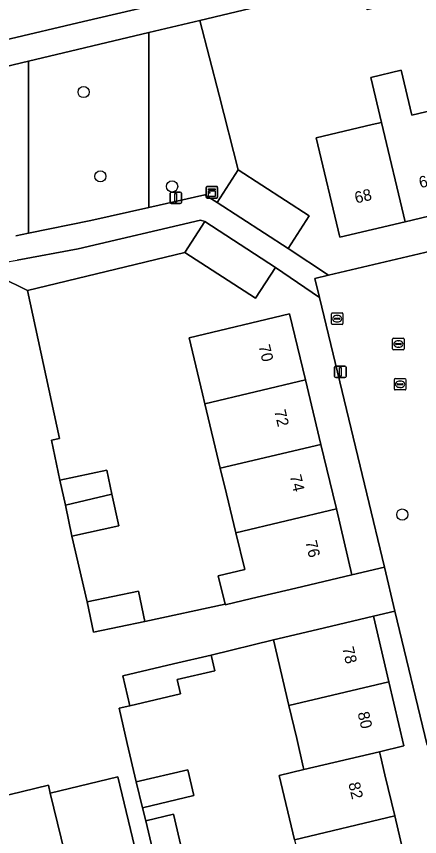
# Model space of a CAD drawing. Extents: x 158031 to 159244, y 380104 to 381214.
# Drawn here: x 158823.4 to 158858.5, y 380970.2 to 381041.5 of the extents above; entities that cross this region are included whole.
import ezdxf

# ---------------------------------------------------------------- set-up
doc = ezdxf.new("R2010")
doc.units = 0
for name, color, linetype in [('IMGEO_Boom', 7, 'Continuous'), ('IMGEO_Erf', 7, 'Continuous'), ('IMGEO_Fietspad_gesloten', 7, 'Continuous'), ('IMGEO_Groenvoorziening', 7, 'Continuous'), ('IMGEO_Kast', 7, 'Continuous'), ('IMGEO_Kolk', 7, 'Continuous'), ('IMGEO_Lichtmast', 7, 'Continuous'), ('IMGEO_Pand', 7, 'Continuous'), ('IMGEO_Pand_nummerreeks', 7, 'Continuous'), ('IMGEO_Rijbaan_lokaal_open', 7, 'Continuous'), ('IMGEO_Rioolput', 7, 'Continuous'), ('IMGEO_Voetpad_open', 7, 'Continuous')]:
    doc.layers.add(name, color=color, linetype=linetype)

msp = doc.modelspace()

# ---------------------------------------------------------------- linework, layer by layer
at = {"layer": 'IMGEO_Boom'}
for centre in [(158829.24, 381034.944), (158830.697, 381027.615), (158836.94, 381026.74), (158856.97, 380998.213)]:
    msp.add_circle(centre, 0.489, dxfattribs=at)
at = {"layer": 'IMGEO_Erf'}
for points in [[(158863.031, 381044.247), (158858.47, 381043.163), (158853.919, 381042.081), (158853.335, 381044.535), (158839.363, 381041.176), (158841.026, 381034.676), (158842.688, 381028.176), (158848.863, 381024.172), (158847.026, 381021.339), (158850.555, 381019.022), (158868.803, 381023.305)], [(158862.785, 381024.995), (158857.216, 381023.671), (158851.532, 381022.32), (158849.479, 381030.953), (158854.344, 381032.11), (158855.166, 381032.305), (158854.238, 381036.215), (158856.863, 381036.839), (158857.791, 381032.929), (158860.735, 381033.629)], [(158865.857, 380957.458), (158860.87, 380978.589), (158859.137, 380978.158), (158856.33, 380989.822), (158854.453, 380989.379), (158855.799, 380983.676), (158857.116, 380978.093), (158854.989, 380977.591), (158855.076, 380977.223), (158855.459, 380975.599), (158856.307, 380972.007), (158857.625, 380966.423)], [(158847.584, 380969.947), (158846.267, 380975.531), (158848.415, 380976.038), (158848.357, 380976.286), (158847.779, 380978.737), (158847.098, 380981.623), (158845.753, 380987.328), (158840.351, 380985.998), (158840.67, 380984.637), (158837.383, 380983.866), (158837.674, 380982.623), (158833.255, 380981.588), (158832.322, 380981.37), (158833.041, 380978.304), (158833.824, 380974.963), (158838.308, 380976.014), (158838.832, 380973.776), (158834.349, 380972.725), (158834.66, 380971.599), (158837.051, 380972.16), (158838.095, 380967.706)], [(158828.226, 380959.903), (158833.904, 380961.237), (158833.512, 380962.906), (158835.134, 380963.287), (158833.873, 380968.529), (158827.994, 380967.114), (158827.91, 380967.463), (158826.336, 380973.999), (158826.173, 380974.676), (158821.624, 380973.597), (158821.595, 380973.711), (158819.257, 380973.119), (158814.787, 380971.988), (158814.097, 380974.71), (158811.982, 380974.21), (158812.543, 380971.835), (158808.065, 380970.776), (158803.459, 380969.687), (158802.898, 380972.063), (158795.857, 380970.398), (158802.054, 380944.373)]]:
    msp.add_lwpolyline(points, dxfattribs=at)
msp.add_lwpolyline([(158839.785, 381007.845), (158839.576, 381008.713), (158838.42, 381013.577), (158847.159, 381015.654), (158848.537, 381009.928), (158849.888, 381004.317), (158850.927, 381000), (158851.233, 380998.704), (158852.586, 380992.969), (158855.412, 380993.636), (158853.881, 381000), (158849.772, 381017.077), (158845.931, 381019.704), (158844.184, 381017.01), (158838.036, 381020.997), (158824.368, 381017.691), (158827.129, 381004.817), (158826.44, 381004.669), (158827.183, 381001.205), (158831.256, 381002.08), (158831.705, 380999.988), (158832.299, 380997.221), (158828.226, 380996.347), (158829.55, 380990.626), (158834.014, 380991.547), (158834.557, 380988.912), (158841.546, 380990.413), (158840.948, 380992.892), (158843.254, 380993.436), (158842.487, 380996.623), (158841.674, 381000), (158841.136, 381002.234)], close=True, dxfattribs=at)
at = {"layer": 'IMGEO_Fietspad_gesloten'}
msp.add_lwpolyline([(158792.374, 381032.26), (158815.447, 381037.819), (158829.239, 381041.064), (158841.097, 381043.872)], dxfattribs=at)
at = {"layer": 'IMGEO_Groenvoorziening'}
for points in [[(158840.851, 381025.344), (158842.688, 381028.176), (158841.026, 381034.676), (158839.363, 381041.176), (158834.924, 381040.12), (158834.924, 381024.916), (158839.777, 381026.019)], [(158834.924, 381024.916), (158834.924, 381040.12), (158824.438, 381037.625), (158824.438, 381022.664), (158829.865, 381023.766)]]:
    msp.add_lwpolyline(points, close=True, dxfattribs=at)
for points in [[(158823.334, 381022.44), (158824.438, 381022.664), (158824.438, 381037.625), (158814.491, 381035.258), (158814.491, 381021.546), (158818.151, 381021.811)], [(158838.036, 381020.997), (158839.783, 381023.691), (158839.42, 381023.809), (158828.768, 381021.324), (158823.445, 381020.337)], [(158818.094, 381019.729), (158811.929, 381019.172), (158812.369, 381017.554), (158816.249, 381018.477), (158816.453, 381017.621), (158822.006, 381018.848), (158824.368, 381017.691), (158838.036, 381020.997)]]:
    msp.add_lwpolyline(points, dxfattribs=at)
msp.add_arc((158817.787, 381046.281), 26.554, 270.66226, 282.30244, dxfattribs=at)
at = {"layer": 'IMGEO_Kast'}
for p, q in [((158839.903, 381025.804), (158839.903, 381026.645)), ((158839.903, 381026.645), (158839.903, 381025.804)), ((158839.978, 381026.729), (158840.819, 381026.729)), ((158840.819, 381026.729), (158839.978, 381026.729)), ((158840.903, 381026.654), (158840.903, 381025.813)), ((158840.903, 381025.813), (158840.903, 381026.654)), ((158840.828, 381025.729), (158839.987, 381025.729)), ((158839.987, 381025.729), (158840.828, 381025.729))]:
    msp.add_line(p, q, dxfattribs=at)
for points in [[(158840.098, 381026.519), (158840.698, 381026.519), (158840.698, 381026.434), (158840.098, 381026.434), (158840.098, 381026.519)], [(158840.098, 381026.344), (158840.698, 381026.344), (158840.698, 381025.855), (158840.098, 381025.855), (158840.098, 381026.344)]]:
    msp.add_lwpolyline(points, dxfattribs=at)
msp.add_circle((158840.182, 381026.193), 0.0377, dxfattribs=at)
for centre, start, end in [((158839.981, 381026.651), 92.4484, 184.28452), ((158839.981, 381026.651), 92.4484, 184.28452), ((158840.825, 381026.651), 2.4484, 94.28452), ((158840.825, 381026.651), 2.4484, 94.28452), ((158839.981, 381025.807), 182.4484, 274.28452), ((158839.981, 381025.807), 182.4484, 274.28452), ((158840.825, 381025.807), 272.4484, 4.28452), ((158840.825, 381025.807), 272.4484, 4.28452)]:
    msp.add_arc(centre, 0.0779, start, end, dxfattribs=at)
at = {"layer": 'IMGEO_Kolk'}
for p, q in [((158850.804, 381014.809), (158850.804, 381015.661)), ((158850.879, 381015.735), (158851.731, 381015.735)), ((158851.063, 381015.229), (158851.063, 381015.241)), ((158851.501, 381015.192), (158851.103, 381015.192)), ((158851.106, 381015.278), (158851.504, 381015.278)), ((158851.292, 381015.515), (158851.317, 381015.515)), ((158851.547, 381015.241), (158851.547, 381015.229)), ((158851.805, 381015.661), (158851.805, 381014.809)), ((158851.731, 381014.735), (158850.879, 381014.735)), ((158851.315, 381014.955), (158851.29, 381014.955)), ((158856.278, 381009.116), (158856.278, 381009.968)), ((158856.353, 381010.042), (158857.205, 381010.042)), ((158856.537, 381009.536), (158856.537, 381009.548)), ((158856.975, 381009.499), (158856.577, 381009.499)), ((158856.58, 381009.585), (158856.978, 381009.585)), ((158856.766, 381009.822), (158856.791, 381009.822)), ((158857.021, 381009.548), (158857.021, 381009.536)), ((158857.279, 381009.968), (158857.279, 381009.116)), ((158857.205, 381009.042), (158856.353, 381009.042)), ((158856.789, 381009.262), (158856.764, 381009.262))]:
    msp.add_line(p, q, dxfattribs=at)
for points in [[(158850.804, 381014.809), (158850.804, 381015.661)], [(158850.879, 381015.735), (158851.731, 381015.735)], [(158851.805, 381015.661), (158851.805, 381014.809)], [(158851.731, 381014.735), (158850.879, 381014.735)], [(158856.278, 381009.116), (158856.278, 381009.968)], [(158856.353, 381010.042), (158857.205, 381010.042)], [(158857.279, 381009.968), (158857.279, 381009.116)], [(158857.205, 381009.042), (158856.353, 381009.042)]]:
    msp.add_lwpolyline(points, dxfattribs=at)
for centre, radius, start, end in [((158850.881, 381015.659), 0.0765, 91.55205, 178.44795), ((158850.881, 381015.659), 0.0765, 91.55205, 178.44795), ((158851.103, 381015.238), 0.0403, 85.87752, 175.75265), ((158851.1, 381015.228), 0.0366, 178.93798, 274.71019), ((158851.504, 381015.235), 0.043, 264.86636, 352.45326), ((158851.508, 381015.24), 0.0386, 1.73085, 96.63898), ((158851.729, 381015.659), 0.0765, 1.55205, 88.44795), ((158851.729, 381015.659), 0.0765, 1.55205, 88.44795), ((158850.881, 381014.811), 0.0765, 181.55205, 268.44795), ((158850.881, 381014.811), 0.0765, 181.55205, 268.44795), ((158851.729, 381014.811), 0.0765, 271.55205, 358.44795), ((158851.729, 381014.811), 0.0765, 271.55205, 358.44795), ((158856.355, 381009.966), 0.0765, 91.55205, 178.44795), ((158856.355, 381009.966), 0.0765, 91.55205, 178.44795), ((158856.577, 381009.545), 0.0403, 85.87752, 175.75265), ((158856.574, 381009.535), 0.0366, 178.93798, 274.71019), ((158856.978, 381009.542), 0.043, 264.86636, 352.45326), ((158856.982, 381009.547), 0.0386, 1.73085, 96.63898), ((158857.203, 381009.966), 0.0765, 1.55205, 88.44795), ((158857.203, 381009.966), 0.0765, 1.55205, 88.44795), ((158856.355, 381009.118), 0.0765, 181.55205, 268.44795), ((158856.355, 381009.118), 0.0765, 181.55205, 268.44795), ((158857.203, 381009.118), 0.0765, 271.55205, 358.44795), ((158857.203, 381009.118), 0.0765, 271.55205, 358.44795)]:
    msp.add_arc(centre, radius, start, end, dxfattribs=at)
for centre, major_axis, ratio, start_param, end_param in [((158851.291, 381015.235), (-0.387, 0.002), 0.722429, 4.712389, 7.853982), ((158851.316, 381015.235), (-0.39, 0.002), 0.717154, 1.570796, 4.712389), ((158856.765, 381009.542), (-0.387, 0.002), 0.722429, 4.712389, 7.853982), ((158856.79, 381009.542), (-0.39, 0.002), 0.717154, 1.570796, 4.712389)]:
    msp.add_ellipse(centre, major_axis=major_axis, ratio=ratio, start_param=start_param, end_param=end_param, dxfattribs=at)
at = {"layer": 'IMGEO_Lichtmast'}
for p, q in [((158836.763, 381025.352), (158836.763, 381026.152)), ((158836.763, 381026.152), (158836.763, 381025.352)), ((158836.863, 381026.252), (158837.653, 381026.252)), ((158837.653, 381026.252), (158836.863, 381026.252)), ((158837.753, 381026.152), (158837.753, 381025.352)), ((158837.753, 381025.352), (158837.753, 381026.152)), ((158837.653, 381025.252), (158836.863, 381025.252)), ((158836.863, 381025.252), (158837.653, 381025.252)), ((158851.082, 381010.216), (158851.082, 381011.016)), ((158851.082, 381011.016), (158851.082, 381010.216)), ((158851.182, 381011.116), (158851.972, 381011.116)), ((158851.972, 381011.116), (158851.182, 381011.116)), ((158852.072, 381011.016), (158852.072, 381010.216)), ((158852.072, 381010.216), (158852.072, 381011.016)), ((158851.972, 381010.116), (158851.182, 381010.116)), ((158851.182, 381010.116), (158851.972, 381010.116))]:
    msp.add_line(p, q, dxfattribs=at)
for points in [[(158837.183, 381026.127), (158837.333, 381026.127), (158837.333, 381025.377), (158837.183, 381025.377), (158837.183, 381026.127)], [(158851.502, 381010.991), (158851.652, 381010.991), (158851.652, 381010.241), (158851.502, 381010.241), (158851.502, 381010.991)]]:
    msp.add_lwpolyline(points, dxfattribs=at)
for centre, start, end in [((158836.863, 381026.152), 90, 180), ((158836.863, 381026.152), 90, 180), ((158837.653, 381026.152), 0, 90), ((158837.653, 381026.152), 360, 90), ((158836.863, 381025.352), 180, 270), ((158836.863, 381025.352), 180, 270), ((158837.653, 381025.352), 270, 0), ((158837.653, 381025.352), 270, 0), ((158851.182, 381011.016), 90, 180), ((158851.182, 381011.016), 90, 180), ((158851.972, 381011.016), 0, 90), ((158851.972, 381011.016), 360, 90), ((158851.182, 381010.216), 180, 270), ((158851.182, 381010.216), 180, 270), ((158851.972, 381010.216), 270, 0), ((158851.972, 381010.216), 270, 0)]:
    msp.add_arc(centre, 0.1, start, end, dxfattribs=at)
at = {"layer": 'IMGEO_Pand'}
for points in [[(158860.735, 381033.629), (158857.791, 381032.929), (158856.863, 381036.839), (158854.238, 381036.215), (158855.166, 381032.305), (158857.216, 381023.671), (158862.785, 381024.995)], [(158855.166, 381032.305), (158854.344, 381032.11), (158849.479, 381030.953), (158851.532, 381022.32), (158857.216, 381023.671)], [(158847.026, 381021.339), (158848.863, 381024.172), (158842.688, 381028.176), (158840.851, 381025.344)], [(158838.036, 381020.997), (158844.184, 381017.01), (158845.931, 381019.704), (158839.783, 381023.691)], [(158839.785, 381007.845), (158848.537, 381009.928), (158847.159, 381015.654), (158838.42, 381013.577), (158839.576, 381008.713)], [(158841.136, 381002.234), (158849.888, 381004.317), (158848.537, 381009.928), (158839.785, 381007.845)], [(158841.136, 381002.234), (158841.674, 381000), (158842.487, 380996.623), (158851.233, 380998.704), (158850.927, 381000), (158849.888, 381004.317)], [(158831.705, 380999.988), (158831.256, 381002.08), (158827.183, 381001.205), (158827.651, 380999.023)], [(158831.705, 380999.988), (158827.651, 380999.023), (158828.226, 380996.347), (158832.299, 380997.221)], [(158851.233, 380998.704), (158842.487, 380996.623), (158843.254, 380993.436), (158840.948, 380992.892), (158841.546, 380990.413), (158841.557, 380990.366), (158843.862, 380990.91), (158847.72, 380991.821), (158852.586, 380992.969)], [(158829.55, 380990.626), (158830.093, 380987.992), (158834.557, 380988.912), (158834.014, 380991.547)], [(158855.799, 380983.676), (158854.453, 380989.379), (158849.587, 380988.231), (158845.753, 380987.328), (158847.098, 380981.623)], [(158837.383, 380983.866), (158840.67, 380984.637), (158840.351, 380985.998), (158837.064, 380985.227), (158832.645, 380984.191), (158833.255, 380981.588), (158837.674, 380982.623)], [(158855.799, 380983.676), (158847.098, 380981.623), (158847.779, 380978.737), (158848.357, 380976.286), (158848.415, 380976.038), (158854.989, 380977.591), (158857.116, 380978.093)], [(158854.989, 380977.591), (158848.415, 380976.038), (158846.267, 380975.531), (158847.584, 380969.947), (158856.307, 380972.007), (158855.459, 380975.599), (158855.076, 380977.223)], [(158833.824, 380974.963), (158834.349, 380972.725), (158838.832, 380973.776), (158838.308, 380976.014)], [(158826.336, 380973.999), (158827.91, 380967.463), (158827.994, 380967.114), (158833.873, 380968.529), (158832.216, 380975.414)], [(158834.66, 380971.599), (158835.705, 380967.142), (158838.095, 380967.706), (158837.051, 380972.16)], [(158847.584, 380969.947), (158848.902, 380964.364), (158857.625, 380966.423), (158856.307, 380972.007)]]:
    msp.add_lwpolyline(points, close=True, dxfattribs=at)
at = {"layer": 'IMGEO_Rijbaan_lokaal_open'}
msp.add_lwpolyline([(158868.803, 381023.305), (158850.555, 381019.022), (158849.371, 381018.744), (158849.772, 381017.077), (158853.881, 381000), (158855.412, 380993.636), (158856.33, 380989.822), (158859.137, 380978.158)], dxfattribs=at)
at = {"layer": 'IMGEO_Rioolput'}
for p, q in [((158856.131, 381012.615), (158856.131, 381013.467)), ((158856.206, 381013.541), (158857.058, 381013.541)), ((158856.39, 381013.035), (158856.39, 381013.047)), ((158856.433, 381013.084), (158856.831, 381013.084)), ((158856.619, 381013.321), (158856.644, 381013.321)), ((158856.874, 381013.047), (158856.874, 381013.035)), ((158857.132, 381013.467), (158857.132, 381012.615)), ((158857.058, 381012.541), (158856.206, 381012.541)), ((158856.828, 381012.998), (158856.43, 381012.998)), ((158856.642, 381012.761), (158856.617, 381012.761))]:
    msp.add_line(p, q, dxfattribs=at)
for points in [[(158856.131, 381012.615), (158856.131, 381013.467)], [(158856.206, 381013.541), (158857.058, 381013.541)], [(158857.132, 381013.467), (158857.132, 381012.615)], [(158857.058, 381012.541), (158856.206, 381012.541)]]:
    msp.add_lwpolyline(points, dxfattribs=at)
for centre, radius, start, end in [((158856.208, 381013.465), 0.0765, 91.55205, 178.44795), ((158856.208, 381013.465), 0.0765, 91.55205, 178.44795), ((158856.43, 381013.044), 0.0403, 85.87752, 175.75265), ((158856.427, 381013.034), 0.0366, 178.93798, 274.71019), ((158856.831, 381013.041), 0.043, 264.86636, 352.45326), ((158856.835, 381013.046), 0.0386, 1.73085, 96.63898), ((158857.056, 381013.465), 0.0765, 1.55205, 88.44795), ((158857.056, 381013.465), 0.0765, 1.55205, 88.44795), ((158856.208, 381012.617), 0.0765, 181.55205, 268.44795), ((158856.208, 381012.617), 0.0765, 181.55205, 268.44795), ((158857.056, 381012.617), 0.0765, 271.55205, 358.44795), ((158857.056, 381012.617), 0.0765, 271.55205, 358.44795)]:
    msp.add_arc(centre, radius, start, end, dxfattribs=at)
for centre, major_axis, ratio, start_param, end_param in [((158856.618, 381013.041), (-0.387, 0.002), 0.722429, 4.712389, 7.853982), ((158856.643, 381013.041), (-0.39, 0.002), 0.717154, 1.570796, 4.712389)]:
    msp.add_ellipse(centre, major_axis=major_axis, ratio=ratio, start_param=start_param, end_param=end_param, dxfattribs=at)
at = {"layer": 'IMGEO_Voetpad_open'}
for points in [[(158956.146, 381071.057), (158943.657, 381068.073), (158926.29, 381063.933), (158901.652, 381058.064), (158858.905, 381048.039), (158858.485, 381049.481), (158847.007, 381045.421), (158841.097, 381043.872), (158829.239, 381041.064), (158815.447, 381037.819), (158792.374, 381032.26)], [(158789.583, 381029.655), (158793.615, 381030.29), (158803.073, 381032.541), (158814.491, 381035.258), (158824.438, 381037.625), (158834.924, 381040.12), (158839.363, 381041.176), (158853.335, 381044.535), (158857.887, 381045.617), (158862.447, 381046.701)], [(158828.768, 381021.324), (158839.42, 381023.809), (158839.783, 381023.691), (158845.931, 381019.704), (158849.772, 381017.077), (158849.371, 381018.744), (158850.555, 381019.022), (158847.026, 381021.339), (158840.851, 381025.344), (158839.777, 381026.019), (158834.924, 381024.916), (158829.865, 381023.766), (158824.438, 381022.664), (158823.334, 381022.44)], [(158823.445, 381020.337), (158828.768, 381021.324)], [(158835.705, 380967.142), (158834.66, 380971.599), (158834.349, 380972.725), (158833.824, 380974.963), (158833.041, 380978.304), (158832.322, 380981.37), (158833.255, 380981.588), (158832.645, 380984.191), (158837.064, 380985.227), (158840.351, 380985.998), (158845.753, 380987.328), (158849.587, 380988.231), (158854.453, 380989.379), (158856.33, 380989.822), (158855.412, 380993.636), (158852.586, 380992.969), (158847.72, 380991.821), (158843.862, 380990.91), (158841.557, 380990.366), (158841.546, 380990.413), (158834.557, 380988.912), (158830.093, 380987.992), (158829.55, 380990.626), (158828.226, 380996.347), (158827.651, 380999.023), (158827.183, 381001.205), (158826.44, 381004.669), (158827.129, 381004.817), (158824.368, 381017.691), (158822.006, 381018.848)], [(158821.624, 380973.597), (158826.173, 380974.676), (158826.336, 380973.999), (158832.216, 380975.414), (158833.873, 380968.529)]]:
    msp.add_lwpolyline(points, dxfattribs=at)
msp.add_arc((158817.787, 381046.281), 26.554, 270.66226, 282.30244, dxfattribs=at)

# ---------------------------------------------------------------- texts
at = {"layer": 'IMGEO_Pand_nummerreeks'}
for s, rotation, p in [('66', 13.37283, (158858.542, 381026.576)), ('68', 13.37135, (158852.947, 381025.247)), ('70', 283.51491, (158844.456, 381012.862)), ('72', 283.51491, (158845.812, 381007.218)), ('74', 283.51491, (158847.171, 381001.565)), ('76', 283.45284, (158848.526, 380995.845)), ('78', 283.27723, (158851.738, 380986.606)), ('80', 283.27522, (158853.07, 380980.962)), ('82', 283.28095, (158852.269, 380974.837))]:
    msp.add_text(s, height=1, rotation=rotation, dxfattribs=at).set_placement(p)

doc.saveas('drawing.dxf')
